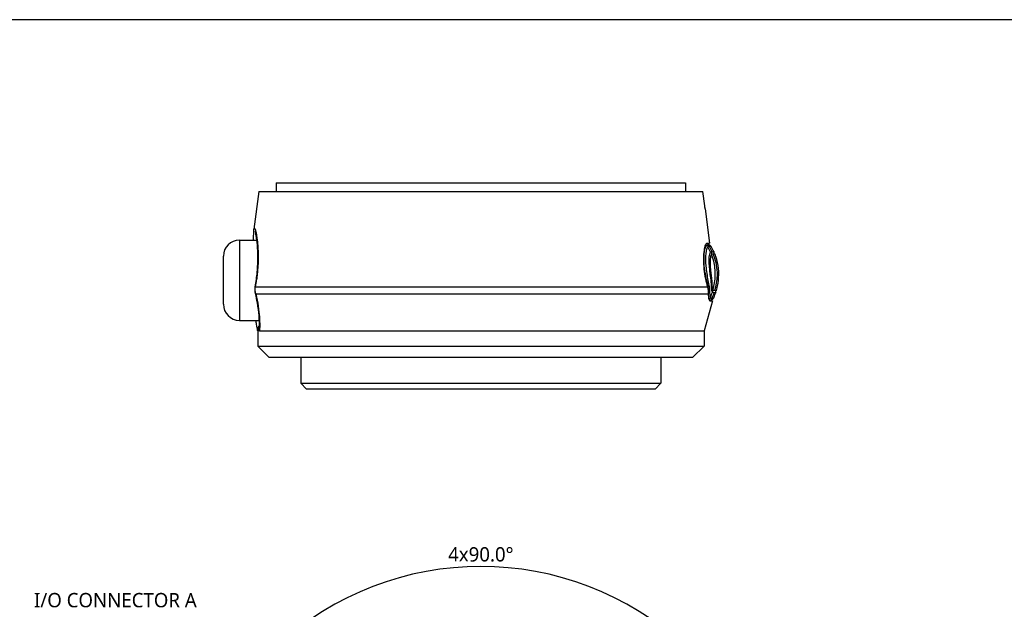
# Model space of a CAD drawing. Header units: millimetres. Extents: x 0 to 4378, y 0 to 2376.
# Tile 260 of 340: x 3424 to 3596, y 184 to 287. Entities that reach past the tile are written whole.
import ezdxf
from ezdxf.enums import TextEntityAlignment as Align

# ---------------------------------------------------------------- set-up
doc = ezdxf.new("R2010")
doc.units = ezdxf.units.MM
doc.header["$LTSCALE"] = 0.2
doc.layers.add('05_Section Line', color=3, linetype='Continuous')
doc.styles.add('Rainbow-2.5 Style', font='malgunsl.ttf')
doc.dimstyles.new('Rainbow-2.5 Style$2', dxfattribs={"dimtxt": 2.5, "dimasz": 2, "dimexe": 2, "dimexo": 1, "dimgap": 0.8, "dimtad": 1, "dimzin": 9, "dimdsep": 46, "dimtxsty": 'Rainbow-2.5 Style', "dimcen": 0, "dimclrd": 251, "dimclre": 251, "dimclrt": 256, "dimadec": 1, "dimazin": 0, "dimtp": 0.1, "dimtm": 0.1, "dimtfac": 0.61, "dimtmove": 0, "dimatfit": 3, "dimfxl": 1, "dimlwd": -1, "dimlwe": -1, "dimarcsym": 1})

# ---------------------------------------------------------------- blocks, each defined once
blk = doc.blocks.new('*D139')
at = {"color": 251, "linetype": 'ByBlock', "transparency": 16777216}
for p, q in [((3483.6, 160.24), (3466.29, 177.55)), ((3526.03, 160.24), (3543.33, 177.55))]:
    blk.add_line(p, q, dxfattribs=at)
blk.add_arc((3504.81, 139.03), 52.48, 47.1838, 132.8162, dxfattribs=at)
at = {"color": 251, "transparency": 16777216}
for points in [[(3469.38, 177.28), (3468.91, 177.76), (3467.7, 176.13)], [(3540.71, 177.76), (3540.25, 177.28), (3541.92, 176.13)]]:
    blk.add_solid(points, dxfattribs=at)
at = {"layer": 'Defpoints', "color": 0, "transparency": 16777216}
for p in [(3518.39, 189.72), (3484.31, 159.53), (3525.32, 159.53), (3489.96, 153.88), (3519.66, 153.88)]:
    blk.add_point(p, dxfattribs=at)
at = {"transparency": 16777216, "insert": (3504.81, 193.6), "char_height": 2.5, "attachment_point": 5, "style": 'Rainbow-2.5 Style'}
blk.add_mtext('4x90.0°', dxfattribs=at)
blk = doc.blocks.new('A$C04cd0c3c1123')
at = {"layer": '05_Section Line', "linetype": 'Continuous'}
blk.add_lwpolyline([(410, 10), (410, 287), (10, 287), (10, 10)], close=True, dxfattribs=at)
at = {"linetype": 'Continuous', "style": 'Rainbow-2.5 Style'}
for tag, p in [('PART_NAME', (371.5, 54.62)), ('DRAWING_NO', (364.5, 45.87)), ('REV', (401.25, 45.87)), ('제도', (383.75, 37.06)), ('DATE_1', (401.25, 37.06)), ('SCALE', (340, 34.5)), ('MATERIAL', (361, 34.5)), ('검도', (383.75, 30.06)), ('DATE_2', (401.25, 30.06)), ('승인', (383.75, 23.06)), ('DATE_3', (401.25, 23.06)), ('REFERENCE', (361, 20.5)), ('PAGE', (383.75, 16.12))]:
    blk.add_attdef(tag, text='', height=2.5, dxfattribs=at).set_placement(p, align=Align.MIDDLE_CENTER)

msp = doc.modelspace()

# ---------------------------------------------------------------- linework, layer by layer
for p, q in [((3469.064, 258.492), (3540.564, 258.492)), ((3469.064, 258.492), (3469.064, 256.992)), ((3540.564, 258.492), (3540.564, 256.992)), ((3465.997, 256.992), (3465.155, 250.387)), ((3465.997, 256.992), (3543.627, 256.992)), ((3543.946, 254.492), (3543.627, 256.992)), ((3544.013, 253.992), (3544.782, 247.954)), ((3462.614, 248.492), (3462.614, 234.492)), ((3462.614, 248.492), (3465.676, 248.492)), ((3544.196, 247.81), (3544.123, 247.81)), ((3544.287, 247.808), (3544.263, 247.808)), ((3544.294, 247.954), (3544.782, 247.954)), ((3544.294, 247.954), (3544.782, 247.954)), ((3544.782, 247.954), (3544.782, 247.954)), ((3459.814, 237.292), (3459.814, 245.692)), ((3465.59, 241.624), (3465.628, 241.619)), ((3516.02, 240.326), (3516.02, 240.326)), ((3537.752, 240.326), (3537.752, 240.326)), ((3537.952, 240.326), (3537.952, 240.326)), ((3542.453, 240.326), (3542.453, 240.326)), ((3543.913, 240.326), (3543.913, 240.326)), ((3503.708, 239.122), (3503.708, 239.122)), ((3545.317, 237.913), (3543.814, 232.651)), ((3544.103, 239.123), (3544.103, 239.123)), ((3544.79, 237.966), (3544.741, 237.966)), ((3544.913, 237.913), (3545.091, 237.913)), ((3462.614, 234.492), (3466.096, 234.492)), ((3466.144, 234.492), (3466.147, 234.492)), ((3465.815, 232.652), (3465.814, 232.652)), ((3465.814, 232.652), (3465.814, 229.992)), ((3465.989, 232.652), (3465.815, 232.652)), ((3543.814, 232.651), (3543.814, 229.992)), ((3465.814, 229.992), (3543.814, 229.992)), ((3467.814, 227.992), (3465.814, 229.992)), ((3541.814, 227.992), (3543.814, 229.992)), ((3541.814, 227.992), (3467.814, 227.992)), ((3473.339, 227.992), (3473.339, 223.492)), ((3536.289, 227.992), (3536.289, 223.492)), ((3473.339, 223.492), (3536.289, 223.492)), ((3474.339, 222.492), (3473.339, 223.492)), ((3535.289, 222.492), (3474.339, 222.492)), ((3535.289, 222.492), (3536.289, 223.492))]:
    msp.add_line(p, q)
for centre, start, end in [((3462.614, 245.692), 90, 180), ((3462.614, 237.292), 180, 270)]:
    msp.add_arc(centre, 2.8, start, end)
for centre, major_axis, ratio, start_param, end_param in [((3533.995, 245.044), (11.319, -4.315), 0.7177138, 0.6349883, 0.7369203), ((3534.478, 245.15), (-11.076, 4.562), 0.7207856, 3.8060845, 3.9059915), ((3545.399, 246.402), (0.282, 0.229), 0.9764788, 2.2190832, 3.5457612), ((3504.075, 248.011), (41.461, -1.518), 0.004454, 6.130201, 6.1609746), ((3545.876, 246.397), (0, -0.355), 0.9999947, 4.457214, 5.7798329), ((3466.383, 240.199), (-0.985, 0.171), 0.1415546, 0, 0.2770392), ((3545.674, 239.482), (0.421, -0.123), 0.7042213, 2.3779275, 3.6952186), ((3546.162, 244.604), (-0.681, -4.858), 0.1186906, 6.1091571, 6.1885214), ((3546.209, 239.412), (0.356, -0.199), 0.8314071, 2.6610517, 3.9871504), ((3466.403, 239.397), (-0.975, -0.224), 0.2271604, 0.000005, 0.2691309), ((3466.783, 232.927), (-0.976, -0.218), 0.9494697, 5.243624, 6.2831875), ((3466.812, 232.717), (-0.998, -0.065), 0.9748936, 5.4348503, 6.2831853), ((3467.075, 232.927), (-0.995, 0.103), 0.9512259, 0.001888, 0.4002635), ((3467.075, 232.927), (-0.995, 0.103), 0.9512259, 0.0000474, 0.001888), ((3466.812, 232.717), (0.998, 0.065), 0.9748936, 2.2094338, 2.2117238), ((3466.783, 232.927), (0.976, 0.218), 0.9494697, 2.0266359, 2.029218)]:
    msp.add_ellipse(centre, major_axis=major_axis, ratio=ratio, start_param=start_param, end_param=end_param)
for points, knots in [([(3544.013, 253.992), (3544.013, 253.992), (3544.011, 254.005), (3544.004, 254.056), (3543.999, 254.095), (3543.986, 254.183), (3543.979, 254.24), (3543.963, 254.363), (3543.954, 254.43), (3543.946, 254.492)], [0.226820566, 0.226820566, 0.226820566, 0.226820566, 0.245712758, 0.245712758, 0.264604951, 0.264604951, 0.283588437, 0.283588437, 0.302489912, 0.302489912, 0.302489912, 0.302489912]), ([(3465.094, 248.492), (3465.096, 248.606), (3465.097, 248.716), (3465.104, 249.398), (3465.109, 249.847), (3465.141, 250.251), (3465.147, 250.314), (3465.154, 250.375)], [0.78792083, 0.78792083, 0.78792083, 0.78792083, 0.84223715, 0.84223715, 1.13915036, 1.13915036, 1.19690096, 1.19690096, 1.19690096, 1.19690096]), ([(3465.156, 250.387), (3465.156, 250.389), (3465.156, 250.391), (3465.157, 250.393), (3465.175, 250.537), (3465.202, 250.618), (3465.238, 250.618), (3465.263, 250.618), (3465.292, 250.582), (3465.326, 250.505), (3465.38, 250.38), (3465.438, 250.17), (3465.491, 249.931), (3465.533, 249.745), (3465.571, 249.543), (3465.604, 249.345), (3465.711, 248.716), (3465.763, 248.161), (3465.78, 247.986), (3465.783, 247.952), (3465.785, 247.931), (3465.786, 247.924), (3465.836, 247.367), (3465.87, 246.743), (3465.881, 246.071), (3465.892, 245.42), (3465.882, 244.701), (3465.841, 243.926), (3465.776, 242.719), (3465.671, 241.948), (3465.638, 241.698), (3465.633, 241.66), (3465.63, 241.633), (3465.628, 241.619)], [-0.57206609, -0.57206609, -0.57206609, -0.57206609, -0.57142857, -0.57142857, -0.57142857, -0.49858705, -0.49858705, -0.49858705, -0.44897959, -0.44897959, -0.44897959, -0.38025624, -0.38025624, -0.38025624, -0.32653061, -0.32653061, -0.32653061, -0.25812009, -0.25812009, -0.25812009, -0.24489796, -0.24489796, -0.24489796, -0.16326531, -0.16326531, -0.16326531, -0.08163265, -0.08163265, -0.08163265, -0.01080334, -0.01080334, -0.01080334, 0, 0, 0, 0]), ([(3465.59, 241.624), (3465.707, 242.505), (3465.782, 243.404), (3465.855, 245.093), (3465.854, 245.904), (3465.797, 247.341), (3465.74, 247.985), (3465.605, 249.056), (3465.524, 249.489), (3465.432, 249.872), (3465.405, 249.959), (3465.395, 249.984), (3465.395, 249.986), (3465.395, 249.986)], [0, 0, 0, 0, 0.266799, 0.266799, 0.5332135, 0.5332135, 0.8010971, 0.8010971, 1.0804261, 1.0804261, 1.21159, 1.21159, 1.2305264, 1.2305264, 1.2305264, 1.2305264]), ([(3544.294, 247.954), (3544.203, 247.943), (3544.112, 247.829), (3543.946, 247.402), (3543.871, 247.094), (3543.755, 246.283), (3543.718, 245.777), (3543.711, 244.645), (3543.741, 244.032), (3543.864, 242.862), (3543.946, 242.321), (3544.151, 241.278), (3544.273, 240.78), (3544.404, 240.326)], [-1.0630218, -1.0630218, -1.0630218, -1.0630218, -0.8848058, -0.8848058, -0.7073819, -0.7073819, -0.5174641, -0.5174641, -0.3273472, -0.3273472, -0.1642391, -0.1642391, -0.0003909, -0.0003909, -0.0003909, -0.0003909]), ([(3544.287, 247.808), (3544.287, 247.808), (3544.279, 247.806), (3544.248, 247.807), (3544.244, 247.808), (3544.22, 247.809), (3544.185, 247.812), (3544.136, 247.806), (3544.128, 247.805), (3544.12, 247.805)], [-110.1904689, -110.1904689, -110.1904689, -110.1904689, -108.4768799, -108.2112472, -108.2112472, -108.2112472, -106.7543345, -106.7543345, -106.5001726, -106.5001726, -106.5001726, -106.5001726]), ([(3543.982, 242.879), (3543.981, 242.885), (3543.98, 242.892), (3543.979, 242.898), (3543.928, 243.246), (3543.889, 243.596), (3543.86, 243.938), (3543.797, 244.69), (3543.794, 245.398), (3543.844, 245.981), (3543.844, 245.985), (3543.845, 245.989), (3543.845, 245.993), (3543.918, 246.84), (3544.082, 247.422), (3544.259, 247.534), (3544.259, 247.534), (3544.26, 247.535), (3544.261, 247.535), (3544.349, 247.59), (3544.431, 247.6), (3544.504, 247.599), (3544.577, 247.598), (3544.638, 247.586), (3544.686, 247.591), (3544.734, 247.597), (3544.772, 247.596), (3544.795, 247.596), (3544.819, 247.596), (3544.828, 247.597), (3544.828, 247.598)], [-13.7667311, -13.7667311, -13.7667311, -13.7667311, -13.7469945, -13.7469945, -13.7469945, -12.6775723, -12.6775723, -12.6775723, -10.3252213, -10.3252213, -10.3252213, -10.3093297, -10.3093297, -10.3093297, -6.8834699, -6.8834699, -6.8834699, -6.8716649, -6.8716649, -6.8716649, -5.1610416, -5.1610416, -5.1610416, -3.4413565, -3.4413565, -3.4413565, -1.7142735, -1.7142735, -1.7142735, 0, 0, 0, 0]), ([(3544.456, 247.307), (3544.323, 247.167), (3544.197, 246.752), (3544.055, 245.564), (3544.043, 244.791), (3544.174, 243.544), (3544.242, 243.114), (3544.348, 242.267), (3544.399, 241.851), (3544.554, 241.062), (3544.662, 240.691), (3544.78, 240.006), (3544.806, 239.694), (3544.792, 239.422)], [20.7880807, 20.7880807, 20.7880807, 20.7880807, 23.4449825, 23.4449825, 26.1019009, 26.1019009, 27.4303601, 27.4303601, 28.7588193, 28.7588193, 30.0872785, 30.0872785, 31.4157377, 31.4157377, 31.4157377, 31.4157377]), ([(3545.272, 239.427), (3545.149, 239.613), (3545.143, 240.175), (3545.095, 240.867), (3545.066, 241.273), (3545.008, 241.741), (3544.943, 242.231), (3544.898, 242.577), (3544.85, 242.934), (3544.807, 243.288), (3544.704, 244.142), (3544.656, 244.947), (3544.723, 245.536), (3544.77, 245.954), (3544.855, 246.248), (3544.943, 246.389)], [6.8382097, 6.8382097, 6.8382097, 6.8382097, 9.3620666, 9.3620666, 9.3620666, 10.8423385, 10.8423385, 10.8423385, 11.8872174, 11.8872174, 11.8872174, 14.4115445, 14.4115445, 14.4115445, 16.2046537, 16.2046537, 16.2046537, 16.2046537]), ([(3545.059, 247.388), (3545.06, 247.388), (3545.049, 247.385), (3545.025, 247.385), (3545.002, 247.385), (3544.966, 247.387), (3544.921, 247.382), (3544.875, 247.378), (3544.817, 247.386), (3544.749, 247.383)], [13.5894609, 13.5894609, 13.5894609, 13.5894609, 15.2911016, 15.2911016, 15.2911016, 16.9927192, 16.9927192, 16.9927192, 18.7122309, 18.7122309, 18.7122309, 18.7122309]), ([(3544.943, 246.389), (3544.96, 246.415), (3544.976, 246.435), (3544.991, 246.45), (3545.007, 246.465), (3545.023, 246.475), (3545.04, 246.48), (3545.043, 246.481), (3545.047, 246.482), (3545.05, 246.483)], [16.20465652, 16.20465652, 16.20465652, 16.20465652, 16.53502511, 16.53502511, 16.53502511, 16.86352528, 16.86352528, 16.86352528, 16.93471426, 16.93471426, 16.93471426, 16.93471426]), ([(3545.124, 245.976), (3545.14, 246.005), (3545.154, 246.028), (3545.169, 246.046), (3545.185, 246.063), (3545.2, 246.074), (3545.216, 246.08), (3545.22, 246.081), (3545.224, 246.082), (3545.228, 246.083)], [16.12268281, 16.12268281, 16.12268281, 16.12268281, 16.48850122, 16.48850122, 16.48850122, 16.85116526, 16.85116526, 16.85116526, 16.93471426, 16.93471426, 16.93471426, 16.93471426]), ([(3545.226, 246.482), (3545.276, 246.483), (3545.321, 246.483), (3545.397, 246.483), (3545.429, 246.484), (3545.506, 246.486), (3545.532, 246.487), (3545.532, 246.487)], [-0.50039672, -0.50039672, -0.50039672, -0.50039672, -0.37494418, -0.37494418, -0.24980888, -0.24980888, -0.00000005, -0.00000005, -0.00000005, -0.00000005]), ([(3545.228, 246.083), (3545.258, 246.082), (3545.296, 246.083), (3545.348, 246.083), (3545.375, 246.083), (3545.401, 246.083)], [0, 0, 0, 0, 0.05691114, 0.05691114, 0.1273668, 0.1273668, 0.1273668, 0.1273668]), ([(3545.401, 246.083), (3545.6, 245.6), (3545.756, 245.109), (3545.868, 244.61), (3545.996, 244.041), (3546.069, 243.462), (3546.085, 242.874), (3546.107, 242.057), (3546.022, 241.221), (3545.83, 240.364), (3545.782, 240.152), (3545.728, 239.938), (3545.667, 239.724)], [1.9427335, 1.9427335, 1.9427335, 1.9427335, 3.5109066, 3.5109066, 3.5109066, 5.2949687, 5.2949687, 5.2949687, 7.7714335, 7.7714335, 7.7714335, 8.3844614, 8.3844614, 8.3844614, 8.3844614]), ([(3545.97, 239.725), (3546.133, 240.304), (3546.249, 240.874), (3546.317, 241.435), (3546.493, 242.892), (3546.348, 244.289), (3545.881, 245.626), (3545.827, 245.78), (3545.769, 245.934), (3545.705, 246.086)], [0.0735794, 0.0735794, 0.0735794, 0.0735794, 1.7734557, 1.7734557, 1.7734557, 6.1878367, 6.1878367, 6.1878367, 6.697304, 6.697304, 6.697304, 6.697304]), ([(3544.961, 243.72), (3544.916, 244.282), (3544.905, 244.797), (3544.98, 245.574), (3545.05, 245.839), (3545.124, 245.976)], [12.5176173, 12.5176173, 12.5176173, 12.5176173, 14.4105881, 14.4105881, 16.1226728, 16.1226728, 16.1226728, 16.1226728]), ([(3545.392, 239.834), (3545.448, 240.038), (3545.499, 240.242), (3545.544, 240.448), (3545.722, 241.263), (3545.809, 242.098), (3545.779, 242.93), (3545.779, 242.944), (3545.778, 242.958), (3545.778, 242.972), (3545.743, 243.818), (3545.588, 244.659), (3545.316, 245.462), (3545.257, 245.635), (3545.193, 245.807), (3545.124, 245.976)], [-8.2564601, -8.2564601, -8.2564601, -8.2564601, -7.6246176, -7.6246176, -7.6246176, -5.1247003, -5.1247003, -5.1247003, -5.0829889, -5.0829889, -5.0829889, -2.5414422, -2.5414422, -2.5414422, -1.9929452, -1.9929452, -1.9929452, -1.9929452]), ([(3543.982, 242.879), (3544.027, 242.537), (3544.073, 242.198), (3544.129, 241.867), (3544.186, 241.531), (3544.254, 241.204), (3544.334, 240.897), (3544.335, 240.891), (3544.337, 240.885), (3544.339, 240.88), (3544.499, 240.266), (3544.622, 239.706), (3544.597, 239.258)], [-41.3234223, -41.3234223, -41.3234223, -41.3234223, -40.272392, -40.272392, -40.272392, -39.2015005, -39.2015005, -39.2015005, -39.1814218, -39.1814218, -39.1814218, -37.0394209, -37.0394209, -37.0394209, -37.0394209]), ([(3545.123, 242.231), (3545.088, 242.528), (3545.05, 242.836), (3544.994, 243.34), (3544.976, 243.533), (3544.961, 243.72)], [10.8899314, 10.8899314, 10.8899314, 10.8899314, 11.886462, 11.886462, 12.5176173, 12.5176173, 12.5176173, 12.5176173]), ([(3545.392, 239.834), (3545.306, 240.01), (3545.267, 240.436), (3545.242, 240.974), (3545.228, 241.267), (3545.195, 241.599), (3545.155, 241.951), (3545.145, 242.043), (3545.134, 242.136), (3545.123, 242.231)], [7.1415821, 7.1415821, 7.1415821, 7.1415821, 9.3620537, 9.3620537, 9.3620537, 10.5736281, 10.5736281, 10.5736281, 10.8899312, 10.8899312, 10.8899312, 10.8899312]), ([(3465.429, 239.173), (3465.355, 239.494), (3465.334, 239.833), (3465.376, 240.232), (3465.386, 240.302), (3465.398, 240.371)], [0, 0, 0, 0, 0.09997047, 0.09997047, 0.12107908, 0.12107908, 0.12107908, 0.12107908]), ([(3465.429, 240.326), (3466.601, 240.326), (3468.398, 240.326), (3470.801, 240.326), (3473.353, 240.326), (3476.466, 240.326), (3480.126, 240.326), (3483.786, 240.326), (3487.8, 240.326), (3492.166, 240.326), (3496.533, 240.326), (3501.045, 240.326), (3505.625, 240.326), (3507.914, 240.326), (3510.182, 240.326), (3512.428, 240.326), (3514.674, 240.326), (3516.89, 240.326), (3519.015, 240.326), (3521.14, 240.326), (3523.192, 240.326), (3525.17, 240.326), (3527.147, 240.326), (3529.044, 240.326), (3530.795, 240.326), (3532.547, 240.326), (3534.172, 240.326), (3535.669, 240.326), (3537.167, 240.326), (3538.532, 240.326), (3539.716, 240.326), (3541.797, 240.326), (3543.383, 240.326), (3544.404, 240.326)], [-1, -1, -1, -1, -0.8795685, -0.8795685, -0.8795685, -0.7516925, -0.7516925, -0.7516925, -0.6238165, -0.6238165, -0.6238165, -0.4959406, -0.4959406, -0.4959406, -0.4320026, -0.4320026, -0.4320026, -0.3680646, -0.3680646, -0.3680646, -0.3041266, -0.3041266, -0.3041266, -0.2401886, -0.2401886, -0.2401886, -0.1762506, -0.1762506, -0.1762506, -0.1123126, -0.1123126, -0.1123126, 0, 0, 0, 0]), ([(3544.404, 240.326), (3544.419, 240.274), (3544.434, 240.219), (3544.462, 240.106), (3544.474, 240.053), (3544.506, 239.893), (3544.522, 239.789), (3544.57, 239.402), (3544.565, 239.204), (3544.563, 239.123)], [-0.064000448, -0.064000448, -0.064000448, -0.064000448, -0.056986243, -0.056986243, -0.050402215, -0.050402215, -0.037286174, -0.037286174, -0.000017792, -0.000017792, -0.000017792, -0.000017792]), ([(3545.33, 238.196), (3545.33, 238.196), (3545.312, 238.197), (3545.268, 238.198), (3545.225, 238.198), (3545.155, 238.198), (3545.062, 238.203), (3545.062, 238.203), (3545.062, 238.203), (3545.061, 238.203), (3544.969, 238.207), (3544.847, 238.144), (3544.747, 238.275), (3544.746, 238.276), (3544.745, 238.277), (3544.745, 238.278), (3544.695, 238.345), (3544.657, 238.466), (3544.631, 238.631), (3544.606, 238.797), (3544.587, 239.004), (3544.597, 239.258)], [27.5474277, 27.5474277, 27.5474277, 27.5474277, 29.9156321, 29.9156321, 29.9156321, 32.2831097, 32.2831097, 32.2831097, 32.2934243, 32.2934243, 32.2934243, 34.6507694, 34.6507694, 34.6507694, 34.6664226, 34.6664226, 34.6664226, 35.8529217, 35.8529217, 35.8529217, 37.0387706, 37.0387706, 37.0387706, 37.0387706]), ([(3544.792, 239.422), (3544.79, 239.388), (3544.79, 239.357), (3544.793, 239.292), (3544.795, 239.254), (3544.799, 239.171), (3544.802, 239.117), (3544.81, 239.025), (3544.814, 238.991), (3544.823, 238.915), (3544.829, 238.875), (3544.858, 238.706), (3544.891, 238.571), (3544.944, 238.504)], [0, 0, 0, 0, 0.01469114, 0.01469114, 0.02704048, 0.02704048, 0.05802324, 0.05802324, 0.07743597, 0.07743597, 0.10372835, 0.10372835, 0.19238207, 0.19238207, 0.19238207, 0.19238207]), ([(3545.543, 239.316), (3545.532, 239.316), (3545.52, 239.316), (3545.509, 239.317), (3545.506, 239.317), (3545.504, 239.317), (3545.502, 239.317), (3545.487, 239.318), (3545.473, 239.319), (3545.458, 239.321), (3545.443, 239.322), (3545.428, 239.324), (3545.412, 239.327), (3545.397, 239.329), (3545.381, 239.332), (3545.365, 239.339), (3545.35, 239.346), (3545.334, 239.357), (3545.319, 239.371), (3545.304, 239.386), (3545.288, 239.404), (3545.272, 239.427)], [4.8565776, 4.8565776, 4.8565776, 4.8565776, 5.1286573, 5.1286573, 5.1286573, 5.1850486, 5.1850486, 5.1850486, 5.5133465, 5.5133465, 5.5133465, 5.8419663, 5.8419663, 5.8419663, 6.1717363, 6.1717363, 6.1717363, 6.503514, 6.503514, 6.503514, 6.8382097, 6.8382097, 6.8382097, 6.8382097]), ([(3545.667, 239.724), (3545.664, 239.724), (3545.662, 239.724), (3545.589, 239.721), (3545.51, 239.704), (3545.43, 239.776)], [5.0664547, 5.0664547, 5.0664547, 5.0664547, 5.1286573, 5.1286573, 6.8382097, 6.8382097, 6.8382097, 6.8382097]), ([(3545.529, 238.425), (3545.569, 238.526), (3545.607, 238.626), (3545.644, 238.726), (3545.695, 238.863), (3545.743, 238.999), (3545.788, 239.135), (3545.809, 239.197), (3545.829, 239.26), (3545.849, 239.322)], [-1.08967433, -1.08967433, -1.08967433, -1.08967433, -0.76344986, -0.76344986, -0.76344986, -0.31842956, -0.31842956, -0.31842956, -0.11330234, -0.11330234, -0.11330234, -0.11330234]), ([(3545.849, 239.322), (3545.849, 239.322), (3545.825, 239.324), (3545.75, 239.324), (3545.718, 239.325), (3545.641, 239.321), (3545.595, 239.317), (3545.543, 239.316)], [-0.49805411, -0.49805411, -0.49805411, -0.49805411, -0.24829664, -0.24829664, -0.12495332, -0.12495332, -0.00011155, -0.00011155, -0.00011155, -0.00011155]), ([(3545.97, 239.725), (3545.97, 239.725), (3545.959, 239.726), (3545.936, 239.726), (3545.913, 239.726), (3545.879, 239.726), (3545.833, 239.726), (3545.789, 239.726), (3545.733, 239.726), (3545.667, 239.724)], [0, 0, 0, 0, 1.7095535, 1.7095535, 1.7095535, 3.4191038, 3.4191038, 3.4191038, 5.066451, 5.066451, 5.066451, 5.066451]), ([(3466.08, 233.029), (3466.097, 233.195), (3466.111, 233.465), (3466.112, 234.208), (3466.093, 234.724), (3465.99, 235.969), (3465.894, 236.735), (3465.665, 238.068), (3465.556, 238.617), (3465.429, 239.173)], [0, 0, 0, 0, 0.20572229, 0.20572229, 0.45308164, 0.45308164, 0.72564127, 0.72564127, 0.90176887, 0.90176887, 0.90176887, 0.90176887]), ([(3465.482, 239.124), (3466.201, 239.122), (3467.184, 239.122), (3468.449, 239.122), (3469.241, 239.122), (3470.145, 239.122), (3471.148, 239.123), (3472.412, 239.123), (3473.831, 239.124), (3475.381, 239.123), (3476.684, 239.123), (3477.837, 239.123), (3478.753, 239.123), (3479.46, 239.123), (3480.027, 239.123), (3480.435, 239.123), (3481.34, 239.124), (3482.271, 239.124), (3483.221, 239.125), (3484.716, 239.125), (3485.708, 239.126), (3486.135, 239.125), (3488.158, 239.124), (3490.241, 239.123), (3492.339, 239.123), (3492.469, 239.123), (3492.69, 239.123), (3493.002, 239.123), (3493.568, 239.123), (3494.433, 239.123), (3495.595, 239.123), (3497.532, 239.123), (3498.627, 239.123), (3498.896, 239.123), (3499.427, 239.123), (3499.956, 239.123), (3500.483, 239.122), (3502.223, 239.122), (3503.909, 239.122), (3505.609, 239.122), (3506.336, 239.122), (3507.041, 239.122), (3507.726, 239.123), (3511.691, 239.124), (3514.932, 239.124), (3517.231, 239.124), (3517.819, 239.124), (3518.347, 239.123), (3518.817, 239.123), (3520.382, 239.123), (3521.648, 239.123), (3522.624, 239.122), (3523.794, 239.122), (3524.549, 239.122), (3524.916, 239.122), (3527.597, 239.124), (3529.227, 239.124), (3530, 239.125), (3530.236, 239.125), (3530.391, 239.125), (3530.47, 239.125), (3531.056, 239.125), (3531.918, 239.124), (3532.995, 239.123), (3534.392, 239.122), (3535.126, 239.122), (3535.336, 239.122), (3535.451, 239.122), (3535.566, 239.122), (3535.68, 239.122), (3537.042, 239.123), (3538.274, 239.124), (3539.368, 239.124), (3540.343, 239.125), (3541.446, 239.124), (3542.469, 239.123), (3542.803, 239.123), (3543.225, 239.123), (3543.66, 239.123), (3543.966, 239.123), (3544.278, 239.123), (3544.563, 239.123)], [-1, -1, -1, -1, -0.9231328, -0.9231328, -0.9231328, -0.875, -0.875, -0.875, -0.8125, -0.8125, -0.8125, -0.7772106, -0.7772106, -0.7772106, -0.75, -0.75, -0.75, -0.71875, -0.71875, -0.71875, -0.6875, -0.6875, -0.6875, -0.625, -0.625, -0.625, -0.6139026, -0.6139026, -0.6139026, -0.59375, -0.59375, -0.59375, -0.5625, -0.5625, -0.5625, -0.5479886, -0.5479886, -0.5479886, -0.5, -0.5, -0.5, -0.4848641, -0.4848641, -0.4848641, -0.3973591, -0.3973591, -0.3973591, -0.375, -0.375, -0.375, -0.3465594, -0.3465594, -0.3465594, -0.3125, -0.3125, -0.3125, -0.2645883, -0.2645883, -0.2645883, -0.25, -0.25, -0.25, -0.21875, -0.21875, -0.21875, -0.1875, -0.1875, -0.1875, -0.1826751, -0.1826751, -0.1826751, -0.125, -0.125, -0.125, -0.0625, -0.0625, -0.0625, -0.0258077, -0.0258077, -0.0258077, 0, 0, 0, 0]), ([(3465.482, 239.123), (3465.654, 238.372), (3465.788, 237.657), (3465.892, 236.976), (3465.997, 236.288), (3466.066, 235.664), (3466.109, 235.103), (3466.152, 234.54), (3466.168, 234.049), (3466.167, 233.632), (3466.166, 233.215), (3466.148, 232.889), (3466.121, 232.654)], [0.00016277, 0.00016277, 0.00016277, 0.00016277, 0.25, 0.25, 0.25, 0.5, 0.5, 0.5, 0.75, 0.75, 0.75, 0.99926378, 0.99926378, 0.99926378, 0.99926378]), ([(3544.563, 239.123), (3544.555, 238.713), (3544.583, 238.398), (3544.666, 238.089), (3544.7, 238.014), (3544.76, 237.944), (3544.781, 237.928), (3544.827, 237.91), (3544.844, 237.913), (3544.874, 237.913)], [-0.46085957, -0.46085957, -0.46085957, -0.46085957, -0.23197779, -0.23197779, -0.11765939, -0.11765939, -0.06051252, -0.06051252, -0.00000396, -0.00000396, -0.00000396, -0.00000396]), ([(3544.741, 237.967), (3544.751, 237.966), (3544.811, 237.966), (3544.831, 237.967), (3544.831, 237.967)], [-85.4532264, -85.4532264, -85.4532264, -85.4532264, -85.0220554, -82.6490571, -82.6490571, -82.6490571, -82.6490571]), ([(3544.874, 237.913), (3545.171, 237.912), (3545.317, 237.913), (3545.317, 237.913), (3545.317, 237.913), (3545.317, 237.913)], [0, 0, 0, 0, 0.60497489, 0.60497489, 0.61324788, 0.61324788, 0.61324788, 0.61324788]), ([(3544.944, 238.504), (3544.949, 238.499), (3544.953, 238.494), (3544.958, 238.489), (3545, 238.449), (3545.042, 238.429), (3545.086, 238.424), (3545.136, 238.418), (3545.179, 238.42), (3545.222, 238.425)], [33.6558007, 33.6558007, 33.6558007, 33.6558007, 33.7607156, 33.7607156, 33.7607156, 34.6881623, 34.6881623, 34.6881623, 35.7206997, 35.7206997, 35.7206997, 35.7206997]), ([(3545.222, 238.425), (3545.327, 238.434), (3545.405, 238.429), (3545.506, 238.428), (3545.53, 238.426), (3545.529, 238.425)], [35.7207225, 35.7207225, 35.7207225, 35.7207225, 38.2597024, 38.2597024, 40.7987052, 40.7987052, 40.7987052, 40.7987052]), ([(3465.807, 232.709), (3465.743, 232.996), (3465.681, 233.355), (3465.569, 234.011), (3465.531, 234.242), (3465.488, 234.492)], [0, 0, 0, 0, 0.24371447, 0.24371447, 0.35914149, 0.35914149, 0.35914149, 0.35914149]), ([(3466.121, 232.652), (3466.285, 232.658), (3466.514, 232.665), (3467.11, 232.671), (3467.48, 232.671), (3468.79, 232.661), (3469.926, 232.646), (3472.249, 232.67), (3473.297, 232.681), (3475.595, 232.68), (3476.84, 232.668), (3480.182, 232.645), (3482.377, 232.665), (3487.196, 232.683), (3489.809, 232.663), (3493.483, 232.651), (3494.45, 232.652), (3497.283, 232.653), (3499.16, 232.655), (3501.509, 232.651), (3501.978, 232.649), (3503.182, 232.645), (3503.916, 232.643), (3505.3, 232.645), (3505.947, 232.648), (3507.477, 232.653), (3508.357, 232.652), (3509.856, 232.657), (3510.474, 232.66), (3512.565, 232.667), (3514.026, 232.671), (3516.665, 232.668), (3517.848, 232.663), (3520.195, 232.654), (3521.359, 232.65), (3524.026, 232.657), (3525.505, 232.671), (3527.753, 232.68), (3528.561, 232.681), (3530.565, 232.676), (3531.725, 232.666), (3534.639, 232.646), (3536.261, 232.664), (3539.253, 232.684), (3540.548, 232.664), (3541.891, 232.651), (3542.207, 232.652), (3542.943, 232.653), (3543.287, 232.652), (3543.573, 232.652), (3543.627, 232.652), (3543.723, 232.652), (3543.761, 232.652), (3543.804, 232.652), (3543.814, 232.651), (3543.814, 232.651)], [-23.6249087, -23.6249087, -23.6249087, -23.6249087, -23.2474749, -23.2474749, -22.8589525, -22.8589525, -22.0805167, -22.0805167, -21.5530764, -21.5530764, -21.0278482, -21.0278482, -20.2358864, -20.2358864, -19.405695, -19.405695, -19.1137222, -19.1137222, -18.5578633, -18.5578633, -18.4194675, -18.4194675, -18.2033869, -18.2033869, -18.0133561, -18.0133561, -17.7528654, -17.7528654, -17.5693067, -17.5693067, -17.1292547, -17.1292547, -16.7621461, -16.7621461, -16.3874591, -16.3874591, -15.8825933, -15.8825933, -15.5869768, -15.5869768, -15.1263453, -15.1263453, -14.3579225, -14.3579225, -13.4917291, -13.4917291, -13.1785569, -13.1785569, -12.6498872, -12.6498872, -12.4984152, -12.4984152, -12.3180888, -12.3180888, -12.1679713, -12.1679713, -12.1679713, -12.1679713])]:
    msp.add_open_spline(points, degree=3, knots=knots)
for points in [[(3465.154, 250.375), (3465.155, 250.379), (3465.155, 250.383), (3465.156, 250.387)], [(3544.828, 247.598), (3544.694, 247.719), (3544.468, 247.808), (3544.287, 247.808)], [(3544.566, 247.377), (3544.534, 247.366), (3544.493, 247.349), (3544.456, 247.307)], [(3544.749, 247.383), (3544.694, 247.389), (3544.632, 247.39), (3544.566, 247.377)], [(3545.059, 247.388), (3544.982, 247.458), (3544.905, 247.528), (3544.828, 247.598)], [(3545.532, 246.487), (3545.391, 246.791), (3545.234, 247.091), (3545.059, 247.388)], [(3545.401, 246.083), (3545.603, 246.084), (3545.705, 246.085), (3545.705, 246.086)], [(3544.793, 245.969), (3544.793, 245.968), (3544.793, 245.968), (3544.793, 245.967)], [(3543.87, 242.879), (3543.911, 242.879), (3543.949, 242.879), (3543.982, 242.879)], [(3465.398, 240.371), (3465.47, 240.784), (3465.534, 241.204), (3465.59, 241.624)], [(3465.429, 240.326), (3465.504, 240.753), (3465.57, 241.184), (3465.628, 241.619)], [(3465.482, 239.124), (3465.381, 239.518), (3465.365, 239.923), (3465.429, 240.326)], [(3544.597, 239.258), (3544.586, 239.252), (3544.575, 239.246), (3544.564, 239.24)], [(3544.597, 239.258), (3544.662, 239.313), (3544.727, 239.367), (3544.792, 239.422)], [(3544.944, 238.504), (3545.065, 238.808), (3545.174, 239.115), (3545.272, 239.427)], [(3545.543, 239.316), (3545.447, 239.015), (3545.34, 238.717), (3545.222, 238.425)], [(3544.153, 239.123), (3544.153, 239.123), (3544.153, 239.123), (3544.153, 239.123)], [(3544.831, 237.967), (3545.011, 237.967), (3545.212, 238.06), (3545.33, 238.196)], [(3544.871, 237.913), (3544.861, 237.913), (3544.852, 237.912), (3544.844, 237.912)], [(3545.33, 238.196), (3545.398, 238.274), (3545.462, 238.349), (3545.529, 238.425)], [(3465.814, 232.652), (3465.812, 232.682), (3465.809, 232.699), (3465.807, 232.709)], [(3466.121, 232.652), (3466.071, 232.652), (3466.027, 232.652), (3465.989, 232.652)]]:
    msp.add_open_spline(points, degree=3)

# ---------------------------------------------------------------- block references
msp.add_blockref('A$C04cd0c3c1123', (3364, 0))

# ---------------------------------------------------------------- texts
at = {"insert": (3426.725, 184.338), "char_height": 2.5, "attachment_point": 7, "style": 'Rainbow-2.5 Style'}
msp.add_mtext('I/O CONNECTOR A', dxfattribs=at)

# ---------------------------------------------------------------- dimensions: what is measured, and where the dimension line sits
dim = msp.add_angular_dim_2l(base=(3518.394, 189.715), line1=((3489.963, 153.875), (3484.306, 159.532)), line2=((3519.661, 153.875), (3525.318, 159.532)), text='4x<>', dimstyle='Rainbow-2.5 Style$2')
dim.commit()
dim.dimension.update_dxf_attribs({"geometry": '*D139', "text_midpoint": (3504.812, 193.596)})

doc.saveas('drawing.dxf')
